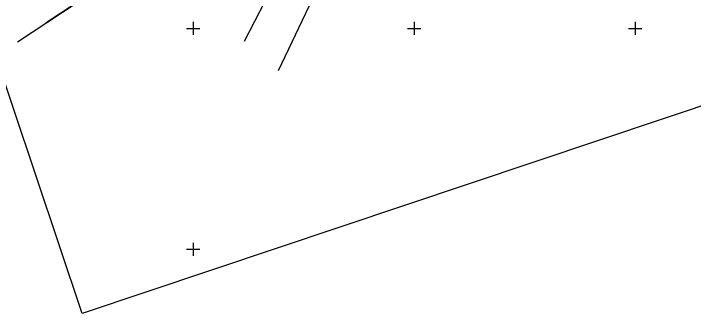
# Model space of a CAD drawing. Extents: x 469981 to 472086, y 246785 to 247785.
# Drawn here: x 470059.4 to 470213.2, y 246785.5 to 246853.3 of the extents above; entities that cross this region are included whole.
import ezdxf

# ---------------------------------------------------------------- set-up
doc = ezdxf.new("R2010")
doc.units = 0
for name, color, linetype in [('DREN_VADP_####_####_#', 7, 'Continuous'), ('GEOD_ELEM_####_####_#', 7, 'Continuous'), ('RAMI_PLAN_####_TKST_#', 7, 'Continuous'), ('ROBZ_IERR_####_####_#', 7, 'Continuous'), ('ROBZ_PROJ_####_####_#', 7, 'Continuous')]:
    doc.layers.add(name, color=color, linetype=linetype)

msp = doc.modelspace()

# ---------------------------------------------------------------- linework, layer by layer
at = {"layer": 'DREN_VADP_####_####_#'}
for points in [[(470140.47, 246885.26), (470133.97, 246871.5), (470126.15, 246854.96), (470119.25, 246840.35)], [(470111.61, 246847.13), (470127.96, 246878.87)]]:
    msp.add_lwpolyline(points, dxfattribs=at)
at = {"layer": 'GEOD_ELEM_####_####_#'}
for p, q in [((470100, 246851.5), (470100, 246850)), ((470150, 246851.5), (470150, 246850)), ((470200, 246851.5), (470200, 246850)), ((470098.5, 246850), (470100, 246850)), ((470100, 246850), (470100, 246848.5)), ((470100, 246850), (470101.5, 246850)), ((470148.5, 246850), (470150, 246850)), ((470150, 246850), (470150, 246848.5)), ((470150, 246850), (470151.5, 246850)), ((470198.5, 246850), (470200, 246850)), ((470200, 246850), (470200, 246848.5)), ((470200, 246850), (470201.5, 246850)), ((470100, 246801.5), (470100, 246800)), ((470098.5, 246800), (470100, 246800)), ((470100, 246800), (470100, 246798.5)), ((470100, 246800), (470101.5, 246800))]:
    msp.add_line(p, q, dxfattribs=at)
at = {"layer": 'RAMI_PLAN_####_TKST_#'}
msp.add_lwpolyline([(470585.96, 246956.81), (470074.9, 246785.5), (469981.15, 247065.2), (470492.2, 247236.51)], close=True, dxfattribs=at)
at = {"layer": 'ROBZ_IERR_####_####_#'}
msp.add_lwpolyline([(470060.29, 246846.97), (470152.34, 246907.76), (470177.12, 246874.55)], dxfattribs=at)
at = {"layer": 'ROBZ_PROJ_####_####_#'}
msp.add_lwpolyline([(471398.35, 247372.09), (471346.74, 247338.48), (471133.18, 247205.05), (471108.42, 247194.79), (471087.34, 247189.71), (471023.31, 247181.16), (470962.6, 247185.24), (470905.63, 247205.86), (470878.75, 247214.45), (470852.34, 247217.04), (470815.74, 247215.15), (470778.58, 247209.26), (470718.67, 247194.63), (470636.97, 247175.15), (470468.36, 247124.23), (470431.62, 247112.2), (470396.22, 247097.5), (470371.5, 247083.47), (470275.96, 246992.73), (470152.34, 246907.76), (470066.74, 246851.23)], dxfattribs=at)

doc.saveas('drawing.dxf')
